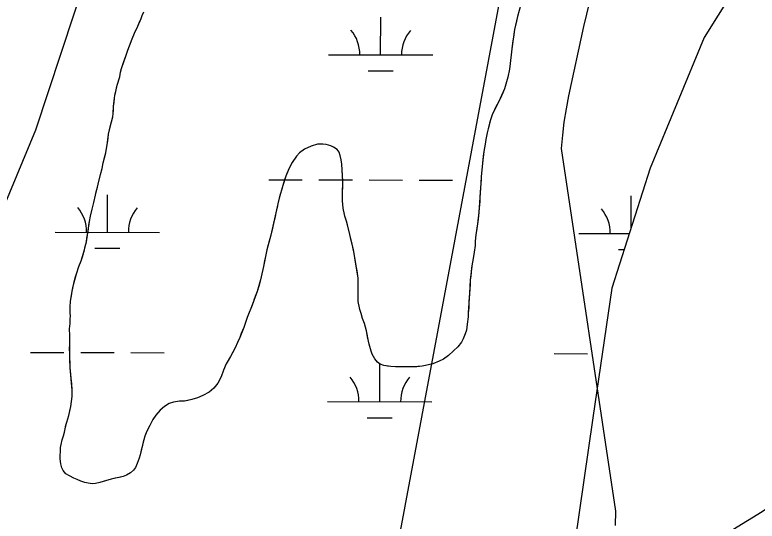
# Model space of a CAD drawing. Extents: x 3172297 to 3210190, y 958463 to 983887.
# Drawn here: x 3195699 to 3196411, y 968035 to 968521 of the extents above; entities that cross this region are included whole.
import ezdxf

# ---------------------------------------------------------------- set-up
doc = ezdxf.new("R2010")
doc.units = 0
for name, color, linetype in [('V-SITE-VEGE', 7, 'Continuous'), ('V-TOPO-MAJR', 7, 'Continuous'), ('V-TOPO-MINR', 7, 'Continuous'), ('V-TOPO-SHOR', 7, 'Continuous'), ('V-WETL-SWMP', 7, 'Continuous')]:
    doc.layers.add(name, color=color, linetype=linetype)

msp = doc.modelspace()

# ---------------------------------------------------------------- linework, layer by layer
at = {"layer": 'V-SITE-VEGE'}
for p, q in [((3196184.35, 968530.92), (3196181.03, 968519.62)), ((3195821.2, 968520.42), (3195822.75, 968523.97)), ((3195817.08, 968510.29), (3195820.17, 968517.53)), ((3195820.17, 968517.53), (3195821.2, 968520.42)), ((3196181.03, 968519.62), (3196178.23, 968507)), ((3195813.98, 968503.58), (3195817.08, 968510.29)), ((3195811.66, 968498.18), (3195813.98, 968503.58)), ((3196178.23, 968507), (3196175.48, 968488.49)), ((3195807.54, 968487.26), (3195811.66, 968498.18)), ((3196175.48, 968488.49), (3196174.99, 968482.84)), ((3195801.37, 968469.77), (3195806.64, 968484.24)), ((3195806.64, 968484.24), (3195807.54, 968487.26)), ((3196174.99, 968482.84), (3196173.26, 968468.93)), ((3195800.48, 968466.22), (3195801.37, 968469.77)), ((3196173.26, 968468.93), (3196171.74, 968461.31)), ((3195797.42, 968453.74), (3195799.85, 968461.5)), ((3195799.85, 968461.5), (3195800.48, 968466.22)), ((3196171.74, 968461.31), (3196170.59, 968456.71)), ((3195795.89, 968447.69), (3195797.42, 968453.74)), ((3196170.59, 968456.71), (3196168.67, 968450.27)), ((3195795.12, 968444.15), (3195795.89, 968447.69)), ((3196168.67, 968450.27), (3196162.73, 968437.37)), ((3195793.89, 968433.51), (3195794.89, 968440.87)), ((3195794.89, 968440.87), (3195795.12, 968444.15)), ((3195793.42, 968426.56), (3195793.89, 968433.51)), ((3196162.73, 968437.37), (3196157.17, 968426.05)), ((3195793.05, 968423.28), (3195793.42, 968426.56)), ((3196157.17, 968426.05), (3196155.11, 968420.39)), ((3195789.99, 968410.92), (3195793.05, 968423.28)), ((3196155.11, 968420.39), (3196152.82, 968411.72)), ((3195789.1, 968406.59), (3195789.99, 968410.92)), ((3196152.82, 968411.72), (3196151.93, 968407.91)), ((3195787.86, 968396.34), (3195789.1, 968406.59)), ((3196151.93, 968407.91), (3196150.66, 968401.6)), ((3195787.23, 968392.93), (3195787.86, 968396.34)), ((3195983.19, 968395.27), (3195976.92, 968392.34)), ((3195989.21, 968396.89), (3195983.19, 968395.27)), ((3195994.46, 968397.19), (3195989.21, 968396.89)), ((3195997.61, 968396.82), (3195994.46, 968397.19)), ((3196002.08, 968395.54), (3195997.61, 968396.82)), ((3196004.84, 968394.25), (3196002.08, 968395.54)), ((3196150.04, 968397), (3196148.91, 968389.91)), ((3196150.66, 968401.6), (3196150.04, 968397)), ((3195783.92, 968379.13), (3195786.34, 968388.86)), ((3195786.34, 968388.86), (3195787.23, 968392.93)), ((3195972.09, 968388.76), (3195969.1, 968385.59)), ((3195976.92, 968392.34), (3195972.09, 968388.76)), ((3196008.14, 968392.04), (3196004.84, 968394.25)), ((3196010, 968389.43), (3196008.14, 968392.04)), ((3196010.94, 968386.16), (3196010, 968389.43)), ((3196148.91, 968389.91), (3196147.41, 968378.75)), ((3195969.1, 968385.59), (3195964.95, 968379.4)), ((3196011.88, 968382.1), (3196010.94, 968386.16)), ((3196012.57, 968377.78), (3196011.88, 968382.1)), ((3195782.78, 968373.62), (3195783.92, 968379.13)), ((3195962.23, 968374), (3195958.87, 968366.37)), ((3195964.95, 968379.4), (3195962.23, 968374)), ((3196013.13, 968372.4), (3196012.57, 968377.78)), ((3196147.41, 968378.75), (3196146.2, 968365.76)), ((3195779.21, 968358.77), (3195781.25, 968367.83)), ((3195781.25, 968367.83), (3195782.78, 968373.62)), ((3196013.61, 968361.51), (3196013.13, 968372.4)), ((3195958.87, 968366.37), (3195956.05, 968357.56)), ((3196013.63, 968357.97), (3196013.61, 968361.51)), ((3196145.98, 968359.72), (3196144.08, 968331.77)), ((3196146.2, 968365.76), (3196145.98, 968359.72)), ((3195776.54, 968348.25), (3195779.21, 968358.77)), ((3195956.05, 968357.56), (3195952.73, 968345.2)), ((3196013.31, 968349.05), (3196013.63, 968357.97)), ((3195774.88, 968341.16), (3195776.54, 968348.25)), ((3196013.46, 968345.77), (3196013.31, 968349.05)), ((3196013.35, 968342.76), (3196013.46, 968345.77)), ((3195773.22, 968334.85), (3195774.88, 968341.16)), ((3195951.46, 968339.95), (3195944.72, 968309.73)), ((3195952.73, 968345.2), (3195951.46, 968339.95)), ((3196013.79, 968335.68), (3196013.35, 968342.76)), ((3195771.7, 968327.89), (3195773.22, 968334.85)), ((3196015.42, 968328.08), (3196013.79, 968335.68)), ((3196144.08, 968331.77), (3196142.85, 968320.61)), ((3195770.69, 968322.76), (3195771.7, 968327.89)), ((3196017.17, 968323.11), (3196015.42, 968328.08)), ((3195767.81, 968303.46), (3195770.69, 968322.76)), ((3196018.11, 968319.7), (3196017.17, 968323.11)), ((3196022.57, 968300.98), (3196018.11, 968319.7)), ((3196142.85, 968320.61), (3196141.22, 968309.97)), ((3196141.22, 968309.97), (3196140.61, 968303.93)), ((3195766.16, 968295.84), (3195767.81, 968303.46)), ((3195944.72, 968309.73), (3195940.62, 968295.79)), ((3196140.61, 968303.93), (3196140.38, 968299.73)), ((3195762.7, 968285.19), (3195766.16, 968295.84)), ((3195940.62, 968295.79), (3195937.59, 968279.77)), ((3196024.47, 968292.33), (3196022.57, 968300.98)), ((3196140.38, 968299.73), (3196139.64, 968293.43)), ((3196026.53, 968280.28), (3196024.47, 968292.33)), ((3196139.64, 968293.43), (3196138.38, 968285.42)), ((3195760.51, 968279.66), (3195762.7, 968285.19)), ((3196137.62, 968282.14), (3196135.76, 968266.91)), ((3196138.38, 968285.42), (3196137.62, 968282.14)), ((3195758.33, 968272.7), (3195760.51, 968279.66)), ((3195936.83, 968276.74), (3195936.07, 968272.67)), ((3195937.59, 968279.77), (3195936.83, 968276.74)), ((3196028.19, 968268.49), (3196026.53, 968280.28)), ((3195755.64, 968263.49), (3195758.33, 968272.7)), ((3195936.07, 968272.67), (3195934.8, 968267.02)), ((3196028.35, 968263.5), (3196028.19, 968268.49)), ((3195754.12, 968256.01), (3195755.64, 968263.49)), ((3195934.8, 968267.02), (3195931.47, 968255.59)), ((3196028.48, 968246.06), (3196028.35, 968263.5)), ((3196135.76, 968266.91), (3196135.07, 968253.91)), ((3195752.74, 968246.55), (3195754.12, 968256.01)), ((3195931.47, 968255.59), (3195926.07, 968241.12)), ((3196135.07, 968253.91), (3196133.89, 968235.28)), ((3195752.39, 968240.78), (3195752.74, 968246.55)), ((3196029.98, 968238.33), (3196028.48, 968246.06)), ((3195752.3, 968235.27), (3195752.39, 968240.78)), ((3195926.07, 968241.12), (3195923.23, 968234.15)), ((3195752.45, 968232.25), (3195752.3, 968235.27)), ((3195752.35, 968229.1), (3195752.45, 968232.25)), ((3195923.23, 968234.15), (3195922.08, 968230.72)), ((3196031.19, 968234.53), (3196029.98, 968238.33)), ((3196032.53, 968229.82), (3196031.19, 968234.53)), ((3196133.89, 968235.28), (3196133.79, 968231.47)), ((3195751.63, 968219.78), (3195752.11, 968225.17)), ((3195752.11, 968225.17), (3195752.35, 968229.1)), ((3195922.08, 968230.72), (3195918.6, 968221.25)), ((3196034.4, 968225.11), (3196032.53, 968229.82)), ((3196036.42, 968218.04), (3196034.4, 968225.11)), ((3196133.79, 968231.47), (3196132.92, 968224.38)), ((3195751.93, 968213.62), (3195751.63, 968219.78)), ((3195918.6, 968221.25), (3195914.87, 968211.65)), ((3196038.2, 968208.09), (3196036.42, 968218.04)), ((3196132.05, 968218.73), (3196130.89, 968215.06)), ((3196132.92, 968224.38), (3196132.05, 968218.73)), ((3195751.79, 968196.83), (3195751.93, 968213.62)), ((3195914.87, 968211.65), (3195912.81, 968206.78)), ((3196128.96, 968210.45), (3196127.28, 968207.29)), ((3196130.89, 968215.06), (3196128.96, 968210.45)), ((3195912.81, 968206.78), (3195910.48, 968201.78)), ((3196038.88, 968205.08), (3196038.2, 968208.09)), ((3196040.63, 968198.66), (3196038.88, 968205.08)), ((3196127.28, 968207.29), (3196123.9, 968202.67)), ((3195751.96, 968191.19), (3195751.79, 968196.83)), ((3195910.48, 968201.78), (3195905.95, 968193.35)), ((3196041.83, 968195.52), (3196040.63, 968198.66)), ((3196119.86, 968198.71), (3196114.91, 968194.34)), ((3196123.9, 968202.67), (3196119.86, 968198.71)), ((3195752.42, 968182.53), (3195751.96, 968191.19)), ((3195905.95, 968193.35), (3195901.8, 968186.37)), ((3196044.23, 968191.21), (3196041.83, 968195.52)), ((3196046.87, 968188.08), (3196044.23, 968191.21)), ((3196110.21, 968190.77), (3196106.03, 968188.77)), ((3196114.91, 968194.34), (3196110.21, 968190.77)), ((3195754.28, 968161.17), (3195752.42, 968182.53)), ((3195901.8, 968186.37), (3195899.22, 968180.32)), ((3196049.38, 968186.13), (3196046.87, 968188.08)), ((3196052.8, 968184.84), (3196049.38, 968186.13)), ((3196059.5, 968183.71), (3196052.8, 968184.84)), ((3196064.09, 968183.48), (3196059.5, 968183.71)), ((3196077.21, 968183.32), (3196064.09, 968183.48)), ((3196081.41, 968183.34), (3196077.21, 968183.32)), ((3196089.53, 968184.19), (3196081.41, 968183.34)), ((3196092.94, 968184.74), (3196089.53, 968184.19)), ((3196100.01, 968186.5), (3196092.94, 968184.74)), ((3196106.03, 968188.77), (3196100.01, 968186.5)), ((3195899.22, 968180.32), (3195896.91, 968173.88)), ((3195893.8, 968167.82), (3195890.03, 968162.94)), ((3195896.91, 968173.88), (3195893.8, 968167.82)), ((3195754.06, 968155.13), (3195754.28, 968161.17)), ((3195890.03, 968162.94), (3195885.6, 968159.23)), ((3195753.57, 968150.14), (3195754.06, 968155.13)), ((3195874.23, 968153.64), (3195869, 968152.03)), ((3195879.59, 968155.91), (3195874.23, 968153.64)), ((3195885.6, 968159.23), (3195879.59, 968155.91)), ((3195752.95, 968145.42), (3195753.57, 968150.14)), ((3195847.12, 968148.2), (3195842.68, 968145.54)), ((3195851.18, 968149.54), (3195847.12, 968148.2)), ((3195856.94, 968150.63), (3195851.18, 968149.54)), ((3195861.79, 968150.67), (3195856.94, 968150.63)), ((3195869, 968152.03), (3195861.79, 968150.67)), ((3195751.05, 968136.74), (3195752.95, 968145.42)), ((3195838.64, 968141.84), (3195834.47, 968137.09)), ((3195842.68, 968145.54), (3195838.64, 968141.84)), ((3195748.99, 968130.43), (3195749.89, 968133.59)), ((3195749.89, 968133.59), (3195751.05, 968136.74)), ((3195831.62, 968132.87), (3195828.51, 968127.33)), ((3195834.47, 968137.09), (3195831.62, 968132.87)), ((3195747.47, 968124.12), (3195748.99, 968130.43)), ((3195828.51, 968127.33), (3195825.8, 968121.67)), ((3195745.94, 968117.42), (3195746.83, 968120.84)), ((3195746.83, 968120.84), (3195747.47, 968124.12)), ((3195825.8, 968121.67), (3195823.87, 968116.94)), ((3195743.51, 968109.14), (3195744.66, 968113.61)), ((3195744.66, 968113.61), (3195745.94, 968117.42)), ((3195822.84, 968113.52), (3195821.95, 968110.1)), ((3195823.87, 968116.94), (3195822.84, 968113.52)), ((3195742.9, 968102.45), (3195743.01, 968105.99)), ((3195743.01, 968105.99), (3195743.51, 968109.14)), ((3195821.95, 968110.1), (3195819.4, 968099.07)), ((3195742.54, 968098.12), (3195742.9, 968102.45)), ((3195742.69, 968095.1), (3195742.54, 968098.12)), ((3195819.4, 968099.07), (3195818.37, 968095.78)), ((3195743.25, 968090.51), (3195742.69, 968095.1)), ((3195744.2, 968086.72), (3195743.25, 968090.51)), ((3195816.58, 968090.65), (3195814.77, 968086.83)), ((3195818.37, 968095.78), (3195816.58, 968090.65)), ((3195745.53, 968083.97), (3195744.2, 968086.72)), ((3195748.17, 968080.97), (3195745.53, 968083.97)), ((3195812.82, 968084.33), (3195810.08, 968081.81)), ((3195814.77, 968086.83), (3195812.82, 968084.33)), ((3195751.47, 968078.9), (3195748.17, 968080.97)), ((3195755.68, 968076.7), (3195751.47, 968078.9)), ((3195758.84, 968075.28), (3195755.68, 968076.7)), ((3195762.52, 968073.86), (3195758.84, 968075.28)), ((3195791.63, 968075.78), (3195780.77, 968072.42)), ((3195803.02, 968078.35), (3195791.63, 968075.78)), ((3195806.16, 968079.56), (3195803.02, 968078.35)), ((3195810.08, 968081.81), (3195806.16, 968079.56)), ((3195766.34, 968072.58), (3195762.52, 968073.86)), ((3195769.49, 968071.82), (3195766.34, 968072.58)), ((3195773.43, 968071.19), (3195769.49, 968071.82)), ((3195776.57, 968071.47), (3195773.43, 968071.19)), ((3195780.77, 968072.42), (3195776.57, 968071.47))]:
    msp.add_line(p, q, dxfattribs=at)
at = {"layer": 'V-TOPO-MAJR'}
msp.add_lwpolyline([(3195664.19, 967307.08), (3195973.79, 967658.31), (3195986.76, 967674.27), (3195998.81, 967690.84), (3196009.5, 967708.32), (3196217.05, 968818.32), (3196226.84, 968841.91), (3196236.44, 968864.86), (3196241.48, 968876.95), (3196246.51, 968889.05), (3196251.52, 968901.16), (3196256.52, 968913.27), (3196261.5, 968925.4), (3196266.47, 968937.52)], dxfattribs=at)
at = {"layer": 'V-TOPO-MINR'}
for points in [[(3197276.72, 969793.78), (3197154.02, 969517.1), (3197144.46, 969496.29), (3197134.53, 969475.66), (3196869.74, 968581.38), (3196800.94, 968468.91), (3196790.72, 968452.53), (3196780.3, 968436.28), (3196769.59, 968420.22), (3196758.69, 968404.29), (3196738.67, 968375.59), (3196736.54, 968372.65), (3196735.44, 968371.21), (3196734.32, 968369.78), (3196628.75, 968237.44), (3196597.46, 968200.85), (3196564.64, 968165.81), (3196529.5, 968133.08), (3196492.83, 968101.9), (3196469, 968083), (3196442.59, 968063.18), (3196415.52, 968044.35), (3196387.48, 968027.01)], [(3196275.13, 968031.16), (3196275.22, 968044.89), (3196223.36, 968392.87), (3196224.43, 968405.58), (3196225.88, 968418.25), (3196227.91, 968430.84), (3196230.32, 968443.37), (3196244.71, 968509.83), (3196252.99, 968544.44), (3196262.26, 968578.76), (3196273.01, 968612.64), (3196284.75, 968646.24), (3196294.89, 968673.34), (3196302.61, 968693.03), (3196310.74, 968712.54), (3196319.49, 968731.79), (3196328.64, 968750.86), (3196376.4, 968846.44), (3196410, 968913.03), (3196443.96, 968979.44)]]:
    msp.add_lwpolyline(points, dxfattribs=at)
at = {"layer": 'V-TOPO-SHOR'}
for points in [[(3195799.85, 968461.5), (3195800.48, 968466.22), (3195801.37, 968469.77), (3195803.81, 968476.48), (3195804.97, 968479.64), (3195806.64, 968484.24), (3195807.54, 968487.26), (3195809.08, 968491.47), (3195811.66, 968498.18), (3195813.98, 968503.58), (3195817.08, 968510.29), (3195818.37, 968513.31), (3195820.17, 968517.53), (3195821.2, 968520.42), (3195822.75, 968523.97)], [(3196182.43, 968524.48), (3196181.02, 968519.62), (3196179.37, 968512), (3196178.23, 968507), (3196177.48, 968501.88), (3196176.23, 968493.87), (3196175.48, 968488.49), (3196174.99, 968482.84), (3196174, 968474.44), (3196173.26, 968468.93), (3196171.74, 968461.31), (3196170.59, 968456.71), (3196168.67, 968450.27), (3196166.86, 968446.32), (3196164.28, 968440.66), (3196162.73, 968437.37), (3196160.4, 968432.76), (3196158.98, 968429.86), (3196157.17, 968426.05), (3196155.11, 968420.39), (3196154.22, 968417.1), (3196152.82, 968411.72), (3196151.93, 968407.91), (3196150.66, 968401.6), (3196150.04, 968397), (3196148.91, 968389.91), (3196148.28, 968385.45), (3196147.41, 968378.75), (3196146.8, 968372.45), (3196146.44, 968368.91), (3196146.2, 968365.76), (3196146.09, 968362.74), (3196145.98, 968359.72), (3196145.62, 968355), (3196145.38, 968351.58), (3196145.03, 968345.81), (3196144.79, 968342), (3196144.31, 968335.97), (3196144.08, 968331.77), (3196143.34, 968325.07)], [(3195748.99, 968130.43), (3195749.89, 968133.59), (3195751.05, 968136.74), (3195752.07, 968141.21), (3195752.95, 968145.42), (3195753.57, 968150.14), (3195754.06, 968155.13), (3195754.28, 968161.17), (3195753.71, 968167.59), (3195753.28, 968172.7), (3195752.71, 968179.52), (3195752.42, 968182.53), (3195752.12, 968187.65), (3195751.97, 968191.19), (3195751.79, 968196.83), (3195751.77, 968200.5), (3195751.86, 968205.62), (3195751.84, 968208.9), (3195751.93, 968213.62), (3195751.63, 968219.78), (3195752.11, 968225.17), (3195752.35, 968229.1), (3195752.45, 968232.25), (3195752.3, 968235.27), (3195752.39, 968240.78), (3195752.74, 968246.55), (3195753.49, 968251.67), (3195754.12, 968256.01), (3195754.75, 968259.16), (3195755.64, 968263.49), (3195757.17, 968268.75), (3195758.33, 968272.7), (3195760.51, 968279.66), (3195762.7, 968285.19), (3195763.98, 968289), (3195766.16, 968295.84), (3195766.79, 968298.86), (3195767.81, 968303.46), (3195768.31, 968306.87), (3195769.06, 968312), (3195769.69, 968315.67), (3195770.19, 968319.35), (3195770.69, 968322.76), (3195771.7, 968327.89), (3195773.22, 968334.85), (3195774.88, 968341.16), (3195776.54, 968348.25), (3195777.3, 968351.28), (3195778.45, 968355.74), (3195779.21, 968358.77), (3195780.1, 968362.84), (3195781.25, 968367.83), (3195782.78, 968373.62), (3195783.92, 968379.13), (3195785.19, 968384.26), (3195786.34, 968388.86), (3195787.23, 968392.93), (3195787.86, 968396.35), (3195788.36, 968400.15), (3195788.73, 968403.18), (3195789.1, 968406.59), (3195789.99, 968410.92), (3195791.01, 968414.87), (3195791.9, 968418.55), (3195793.05, 968423.28), (3195793.42, 968426.56), (3195793.65, 968430.1), (3195793.89, 968433.51), (3195794.39, 968436.93), (3195794.89, 968440.87), (3195795.12, 968444.15), (3195795.89, 968447.69), (3195796.65, 968450.85), (3195797.42, 968453.74), (3195799.85, 968461.5)], [(3196143.34, 968325.07), (3196142.85, 968320.61), (3196141.85, 968314.04), (3196141.22, 968309.97), (3196140.61, 968303.93), (3196140.38, 968299.73), (3196139.64, 968293.43), (3196138.38, 968285.42), (3196137.62, 968282.14), (3196137.12, 968278.33), (3196136.63, 968274.26), (3196136.26, 968270.58), (3196135.76, 968266.91), (3196135.53, 968262.84), (3196135.3, 968257.98), (3196135.07, 968253.91), (3196134.83, 968250.63), (3196134.48, 968245.38), (3196134.25, 968240.13), (3196133.89, 968235.28), (3196133.79, 968231.47), (3196132.92, 968224.38), (3196132.05, 968218.74), (3196130.89, 968215.06), (3196128.96, 968210.45), (3196127.28, 968207.29), (3196123.9, 968202.67), (3196119.86, 968198.71), (3196114.91, 968194.34), (3196110.21, 968190.77), (3196106.03, 968188.77), (3196100.01, 968186.5), (3196092.94, 968184.74), (3196089.53, 968184.19), (3196084.42, 968183.63), (3196081.41, 968183.34), (3196077.21, 968183.32), (3196070.39, 968183.4), (3196064.09, 968183.48), (3196059.5, 968183.71), (3196056.35, 968184.21), (3196052.8, 968184.84), (3196049.38, 968186.13), (3196046.87, 968188.08), (3196044.23, 968191.21), (3196041.83, 968195.52), (3196040.63, 968198.66), (3196038.88, 968205.08), (3196038.2, 968208.09), (3196037.38, 968212.41), (3196036.42, 968218.04), (3196035.48, 968221.45), (3196034.4, 968225.11), (3196032.53, 968229.82), (3196031.19, 968234.53), (3196029.98, 968238.33), (3196029.3, 968241.6), (3196028.48, 968246.06), (3196028.44, 968251.57), (3196028.41, 968256.03), (3196028.35, 968263.5), (3196028.19, 968268.49), (3196027.22, 968275.7), (3196026.53, 968280.28), (3196025.57, 968285.78), (3196024.47, 968292.33), (3196023.79, 968295.61), (3196022.57, 968300.98), (3196021.63, 968304.78), (3196020.27, 968310.54), (3196019.33, 968314.47), (3196018.11, 968319.7), (3196017.17, 968323.11), (3196015.42, 968328.08), (3196014.75, 968331.09), (3196013.79, 968335.68), (3196013.35, 968342.76), (3196013.46, 968345.77), (3196013.31, 968349.05), (3196013.41, 968352.59), (3196013.63, 968357.97), (3196013.61, 968361.52), (3196013.44, 968366.24), (3196013.14, 968372.4), (3196012.57, 968377.78), (3196011.88, 968382.1), (3196010.94, 968386.16), (3196010, 968389.43), (3196008.14, 968392.04), (3196004.84, 968394.25), (3196002.08, 968395.54), (3195997.61, 968396.82), (3195994.46, 968397.19), (3195989.21, 968396.89), (3195983.19, 968395.27), (3195976.92, 968392.34), (3195972.09, 968388.76), (3195969.1, 968385.59), (3195964.94, 968379.4), (3195962.23, 968374), (3195960.29, 968369.66)], [(3195960.29, 968369.66), (3195958.87, 968366.37), (3195957.72, 968362.95), (3195956.05, 968357.56), (3195955.16, 968354.01), (3195953.62, 968348.62), (3195952.73, 968345.2), (3195951.46, 968339.95), (3195950.69, 968336.4), (3195949.55, 968331.15), (3195948.66, 968327.2), (3195947.27, 968320.89), (3195946.25, 968316.56), (3195944.72, 968309.73), (3195942.03, 968300.39), (3195940.62, 968295.79), (3195939.36, 968289.22), (3195938.6, 968285.15), (3195937.59, 968279.77), (3195936.83, 968276.74), (3195936.07, 968272.67), (3195934.8, 968267.02), (3195933.01, 968260.98), (3195931.47, 968255.59), (3195930.31, 968252.56), (3195928.77, 968248.22), (3195927.61, 968245.33), (3195926.07, 968241.12), (3195923.23, 968234.15), (3195922.08, 968230.72), (3195920.02, 968225.2), (3195918.6, 968221.25), (3195916.29, 968215.34), (3195914.87, 968211.65), (3195912.81, 968206.78), (3195910.48, 968201.78), (3195907.76, 968196.78), (3195905.95, 968193.35), (3195903.75, 968189.53), (3195901.8, 968186.37), (3195899.22, 968180.32), (3195896.91, 968173.88), (3195893.8, 968167.82), (3195890.04, 968162.94), (3195885.6, 968159.23), (3195879.59, 968155.91), (3195874.23, 968153.64), (3195869, 968152.03), (3195865.06, 968151.34), (3195861.79, 968150.67), (3195856.94, 968150.63), (3195851.18, 968149.54), (3195847.12, 968148.2), (3195842.68, 968145.54), (3195838.64, 968141.84), (3195834.47, 968137.09), (3195831.62, 968132.87), (3195828.51, 968127.34), (3195825.8, 968121.67), (3195823.86, 968116.94), (3195822.84, 968113.52), (3195821.95, 968110.1), (3195821.18, 968106.69), (3195820.42, 968103.53), (3195819.4, 968099.07), (3195818.38, 968095.78), (3195816.58, 968090.65), (3195814.77, 968086.83), (3195812.82, 968084.33), (3195810.08, 968081.81), (3195806.16, 968079.56), (3195803.02, 968078.35), (3195799.09, 968077.41), (3195795.43, 968076.59), (3195791.63, 968075.78), (3195787.05, 968074.3), (3195783.91, 968073.36), (3195780.77, 968072.42), (3195776.57, 968071.47), (3195773.43, 968071.19), (3195769.49, 968071.82), (3195766.34, 968072.58), (3195762.52, 968073.86), (3195758.84, 968075.28), (3195755.68, 968076.7), (3195751.47, 968078.9), (3195748.17, 968080.97), (3195745.53, 968083.97), (3195744.2, 968086.72), (3195743.25, 968090.51), (3195742.69, 968095.1), (3195742.54, 968098.12), (3195742.9, 968102.45), (3195743.01, 968105.99), (3195743.51, 968109.14), (3195744.66, 968113.61), (3195745.94, 968117.42), (3195746.83, 968120.84), (3195747.47, 968124.12), (3195748.23, 968127.41), (3195748.99, 968130.43)]]:
    msp.add_lwpolyline(points, dxfattribs=at)
at = {"layer": 'V-WETL-SWMP'}
for p, q in [((3196049.88, 968482.77), (3196049.97, 968518.77)), ((3195999.89, 968482.89), (3196099.88, 968482.64)), ((3196037.85, 968467.36), (3196061.85, 968467.3)), ((3195942.74, 968362.96), (3195974.74, 968362.88)), ((3195990.74, 968362.84), (3196022.74, 968362.76)), ((3196038.74, 968362.72), (3196070.74, 968362.64)), ((3196086.74, 968362.6), (3196118.74, 968362.52)), ((3195788.03, 968312.6), (3195788.12, 968348.6)), ((3196289.95, 968316.76), (3196290.02, 968347.36)), ((3195738.03, 968312.72), (3195838.03, 968312.48)), ((3196239.93, 968311.48), (3196288.23, 968311.36)), ((3195775.99, 968297.2), (3195799.99, 968297.14)), ((3196277.9, 968295.96), (3196283.34, 968295.94)), ((3195714.33, 968197.35), (3195746.33, 968197.27)), ((3195762.33, 968197.23), (3195794.33, 968197.15)), ((3195810.33, 968197.11), (3195842.33, 968197.03)), ((3196216.24, 968196.11), (3196248.24, 968196.03)), ((3196049.06, 968150.09), (3196049.15, 968186.09)), ((3195999.06, 968150.21), (3196099.06, 968149.97)), ((3196037.02, 968134.69), (3196061.02, 968134.63))]:
    msp.add_line(p, q, dxfattribs=at)
for points in [[(3195645.91, 968234.22), (3195719.44, 968410.82), (3195805.13, 968670.53), (3195997.62, 969299.58), (3196160.15, 970035.14), (3196326.36, 970388.49), (3196403.48, 970573.33), (3196360.51, 970711.68), (3196315.66, 970858.24), (3196305.88, 970949.39), (3196315.31, 971031.57), (3196320.07, 971130.13), (3196250.72, 971259.17), (3196220.06, 971334.67), (3196239.03, 971487.16), (3196257.57, 971572.13), (3196309.98, 971640.93), (3196345.34, 971671.3), (3196463.29, 971635.66), (3196541.82, 971625.28), (3196574.09, 971703.97), (3196586.19, 971922.09), (3196578.14, 972026.04)], [(3196878.81, 970190.88), (3196847.25, 970014.58), (3196819.11, 969869.32), (3196803.58, 969746.96), (3196753.31, 969256.7), (3196696.26, 969072.01), (3196569.65, 968792.84), (3196493.71, 968697.42), (3196428.67, 968609.37), (3196360.13, 968499.4), (3196308.12, 968374.04), (3196271.56, 968258.82), (3196253.3, 968134.62), (3196235.92, 968014.98), (3196217.77, 967876.19), (3196178.13, 967807.48), (3196145.62, 967760.72), (3196092.39, 967679.14), (3195691.52, 967228.3)]]:
    msp.add_lwpolyline(points, dxfattribs=at)
for centre, start, end in [((3195994.64, 968483.38), 359.0865, 40.63016), ((3196105.13, 968483.1), 139.0865, 180.63016), ((3195732.79, 968313.21), 359.0865, 40.63016), ((3195843.27, 968312.94), 139.0865, 180.63016), ((3196234.69, 968311.97), 359.0865, 40.63016), ((3195993.82, 968150.7), 359.0865, 40.63016), ((3196104.31, 968150.43), 139.0865, 180.63016)]:
    msp.add_arc(centre, 35.25, start, end, dxfattribs=at)

doc.saveas('drawing.dxf')
